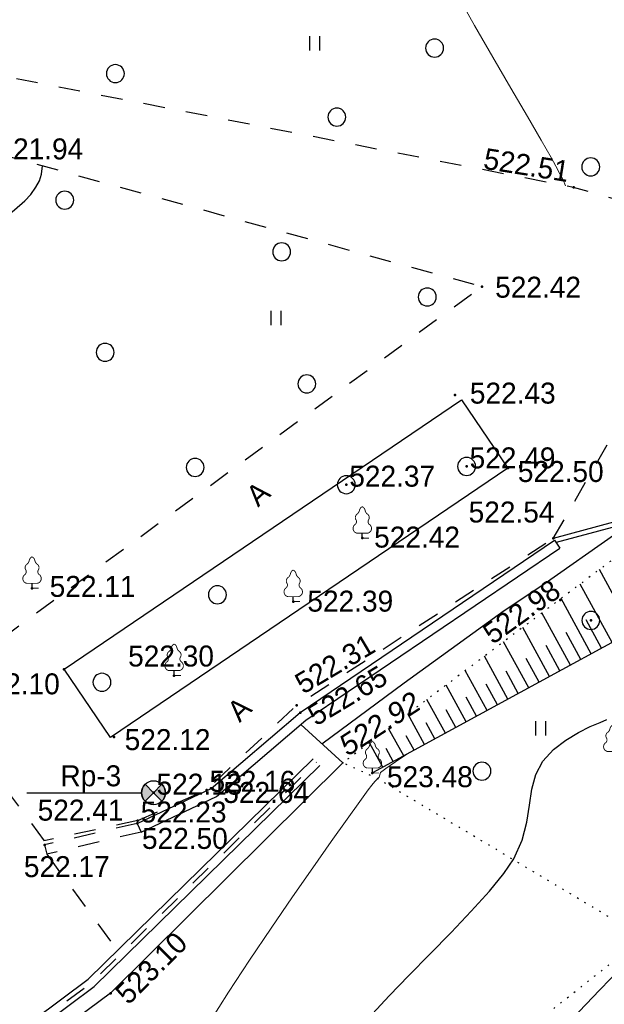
# Model space of a CAD drawing. Header units: millimetres. Extents: x -1999051 to 910003, y -179169 to 459591.
# Tile 370 of 656: x -1741334 to -1716956, y 22313 to 63400. Entities that reach past the tile are written whole.
import ezdxf

# ---------------------------------------------------------------- set-up
doc = ezdxf.new("R2010")
doc.units = ezdxf.units.MM
for name, pattern in [('Д_ТРОТ_ТРУБА', [3, 1.5, -1.5]), ('ДОРОГИ_СТРОЯЩ', [9, 8, -1]), ('Контура низ откосов  Штриховая 0.1-0.5 - - - - - - -', [0.6, 0.1, -0.5])]:
    doc.linetypes.add(name, pattern=pattern)
for name, color, linetype in [('(003) Пункты', 7, 'Continuous'), ('(004) Точки рельефа', 7, 'Continuous'), ('(004a) Точки рельефа (отк.)', 7, 'Continuous'), ('(007) Здания', 7, 'Continuous'), ('(022) Возд. Линии', 7, 'Continuous'), ('(025) Дорога', 7, 'Continuous'), ('(027) Гидрография', 7, 'Continuous'), ('(028) Гидротехн.', 7, 'Continuous'), ('(031) Горизонтали', 42, 'Continuous'), ('(035) Откосы', 7, 'Continuous'), ('(036) Растительность', 7, 'Continuous'), ('(038) Деревья', 7, 'Continuous'), ('(039) Земля', 7, 'Continuous')]:
    doc.layers.add(name, color=color, linetype=linetype)
doc.layers.add('(032) Горизонтали утолщенные', color=32, linetype='Continuous', lineweight=30)
doc.styles.add('BM-431', font='txt')
doc.styles.add('D-431', font='txt')
doc.styles.add('S', font='txtwr', dxfattribs={"oblique": 15})
doc.styles.get("Standard").update_dxf_attribs({"font": 'isocpeui.ttf'})
doc.linetypes.add('ПОДПОРНАЯ СТЕНКА', pattern='A,2,["V",Standard,S=1.2,R=0,X=0,Y=-1.2],0.2,["V",Standard,S=0.8,R=0,X=0,Y=-0.8],0.25,["V",Standard,S=0.3,R=0,X=0,Y=-0.3],0.25', length=2.7)

# ---------------------------------------------------------------- blocks, each defined once
blk = doc.blocks.new('d')
at = {"layer": '(038) Деревья'}
blk.add_ellipse((0, 0), major_axis=(0.265, 0.265), ratio=1, start_param=5.497787, end_param=11.780972, dxfattribs=at)
blk = doc.blocks.new('I04010')
for p, q in [((-0.412273, 0.007146), (-0.412273, 1.207146)), ((0.387727, 1.207146), (0.387727, 0.007146))]:
    blk.add_line(p, q)
blk = doc.blocks.new('d-flat-33-flat-1')
at = {"layer": '(038) Деревья'}
blk.add_ellipse((0, 0), major_axis=(0.265, 0.265), ratio=1, start_param=5.497787, end_param=11.780972, dxfattribs=at)
blk = doc.blocks.new('d-flat-32-flat-1')
at = {"layer": '(038) Деревья'}
blk.add_ellipse((0, 0), major_axis=(0.265, 0.265), ratio=1, start_param=5.497787, end_param=11.780972, dxfattribs=at)
blk = doc.blocks.new('d-flat-30-flat-1')
at = {"layer": '(038) Деревья'}
blk.add_ellipse((0, 0), major_axis=(0.265, 0.265), ratio=1, start_param=5.497787, end_param=11.780972, dxfattribs=at)
blk = doc.blocks.new('karagach-flat-24-flat-1')
at = {"layer": '(038) Деревья', "const_width": 0.0375}
for points in [[(0, 1.312, 0.246034), (-0.117, 1.159, 0.489079)], [(0, 1.312, -0.246034), (0.117, 1.159, -0.489079)], [(-0.208, 1.009, 0.430853), (-0.255, 0.753, 0.548276)], [(-0.208, 1.009, 0.181567), (-0.117, 1.159, 0.303004)], [(0.208, 1.009, -0.181567), (0.117, 1.159, -0.303004)], [(0.208, 1.009, -0.430853), (0.255, 0.753, -0.548276)], [(-0.315, 0.559, 0.626949), (-0.218, 0.206, 0.702465)], [(-0.315, 0.559, 0.383603), (-0.255, 0.753, 0.352912)], [(0.315, 0.559, -0.626949), (0.218, 0.206, -0.702465)], [(0.315, 0.559, -0.383603), (0.255, 0.753, -0.352912)]]:
    blk.add_lwpolyline(points, format="xyb", dxfattribs=at)
for points in [[(0, 0.206), (-0.218, 0.206)], [(0, 0), (0, 0.206)], [(0, 0.206), (0.218, 0.206)], [(0, 0), (0.281, 0)]]:
    blk.add_lwpolyline(points, dxfattribs=at)
at = {"layer": '(038) Деревья'}
blk.add_lwpolyline([(0, 0), (0, 0.206)], dxfattribs=at)
blk = doc.blocks.new('karagach-flat-23-flat-1')
at = {"layer": '(038) Деревья', "const_width": 0.0375}
for points in [[(0, 1.312, 0.246034), (-0.117, 1.159, 0.489079)], [(0, 1.312, -0.246034), (0.117, 1.159, -0.489079)], [(-0.208, 1.009, 0.430853), (-0.255, 0.753, 0.548276)], [(-0.208, 1.009, 0.181567), (-0.117, 1.159, 0.303004)], [(0.208, 1.009, -0.181567), (0.117, 1.159, -0.303004)], [(0.208, 1.009, -0.430853), (0.255, 0.753, -0.548276)], [(-0.315, 0.559, 0.626949), (-0.218, 0.206, 0.702465)], [(-0.315, 0.559, 0.383603), (-0.255, 0.753, 0.352912)], [(0.315, 0.559, -0.626949), (0.218, 0.206, -0.702465)], [(0.315, 0.559, -0.383603), (0.255, 0.753, -0.352912)]]:
    blk.add_lwpolyline(points, format="xyb", dxfattribs=at)
for points in [[(0, 0.206), (-0.218, 0.206)], [(0, 0), (0, 0.206)], [(0, 0.206), (0.218, 0.206)], [(0, 0), (0.281, 0)]]:
    blk.add_lwpolyline(points, dxfattribs=at)
at = {"layer": '(038) Деревья'}
blk.add_lwpolyline([(0, 0), (0, 0.206)], dxfattribs=at)
blk = doc.blocks.new('karagach-flat-22-flat-1')
at = {"layer": '(038) Деревья', "const_width": 0.0375}
for points in [[(0, 1.312, 0.246034), (-0.117, 1.159, 0.489079)], [(0, 1.312, -0.246034), (0.117, 1.159, -0.489079)], [(-0.208, 1.009, 0.430853), (-0.255, 0.753, 0.548276)], [(-0.208, 1.009, 0.181567), (-0.117, 1.159, 0.303004)], [(0.208, 1.009, -0.181567), (0.117, 1.159, -0.303004)], [(0.208, 1.009, -0.430853), (0.255, 0.753, -0.548276)], [(-0.315, 0.559, 0.626949), (-0.218, 0.206, 0.702465)], [(-0.315, 0.559, 0.383603), (-0.255, 0.753, 0.352912)], [(0.315, 0.559, -0.626949), (0.218, 0.206, -0.702465)], [(0.315, 0.559, -0.383603), (0.255, 0.753, -0.352912)]]:
    blk.add_lwpolyline(points, format="xyb", dxfattribs=at)
for points in [[(0, 0.206), (-0.218, 0.206)], [(0, 0), (0, 0.206)], [(0, 0.206), (0.218, 0.206)], [(0, 0), (0.281, 0)]]:
    blk.add_lwpolyline(points, dxfattribs=at)
at = {"layer": '(038) Деревья'}
blk.add_lwpolyline([(0, 0), (0, 0.206)], dxfattribs=at)
blk = doc.blocks.new('karagach-flat-21-flat-1')
at = {"layer": '(038) Деревья', "const_width": 0.0375}
for points in [[(0, 1.312, 0.246034), (-0.117, 1.159, 0.489079)], [(0, 1.312, -0.246034), (0.117, 1.159, -0.489079)], [(-0.208, 1.009, 0.430853), (-0.255, 0.753, 0.548276)], [(-0.208, 1.009, 0.181567), (-0.117, 1.159, 0.303004)], [(0.208, 1.009, -0.181567), (0.117, 1.159, -0.303004)], [(0.208, 1.009, -0.430853), (0.255, 0.753, -0.548276)], [(-0.315, 0.559, 0.626949), (-0.218, 0.206, 0.702465)], [(-0.315, 0.559, 0.383603), (-0.255, 0.753, 0.352912)], [(0.315, 0.559, -0.626949), (0.218, 0.206, -0.702465)], [(0.315, 0.559, -0.383603), (0.255, 0.753, -0.352912)]]:
    blk.add_lwpolyline(points, format="xyb", dxfattribs=at)
for points in [[(0, 0.206), (-0.218, 0.206)], [(0, 0), (0, 0.206)], [(0, 0.206), (0.218, 0.206)], [(0, 0), (0.281, 0)]]:
    blk.add_lwpolyline(points, dxfattribs=at)
at = {"layer": '(038) Деревья'}
blk.add_lwpolyline([(0, 0), (0, 0.206)], dxfattribs=at)
blk = doc.blocks.new('karagach-flat-16-flat-1-flat-1')
at = {"layer": '(038) Деревья', "const_width": 0.0375}
for points in [[(0, 1.312, 0.246034), (-0.117, 1.159, 0.489079)], [(0, 1.312, -0.246034), (0.117, 1.159, -0.489079)], [(-0.208, 1.009, 0.430853), (-0.255, 0.753, 0.548276)], [(-0.208, 1.009, 0.181567), (-0.117, 1.159, 0.303004)], [(0.208, 1.009, -0.181567), (0.117, 1.159, -0.303004)], [(0.208, 1.009, -0.430853), (0.255, 0.753, -0.548276)], [(-0.315, 0.559, 0.626949), (-0.218, 0.206, 0.702465)], [(-0.315, 0.559, 0.383603), (-0.255, 0.753, 0.352912)], [(0.315, 0.559, -0.626949), (0.218, 0.206, -0.702465)], [(0.315, 0.559, -0.383603), (0.255, 0.753, -0.352912)]]:
    blk.add_lwpolyline(points, format="xyb", dxfattribs=at)
for points in [[(0, 0.206), (-0.218, 0.206)], [(0, 0), (0, 0.206)], [(0, 0.206), (0.218, 0.206)], [(0, 0), (0.281, 0)]]:
    blk.add_lwpolyline(points, dxfattribs=at)
at = {"layer": '(038) Деревья'}
blk.add_lwpolyline([(0, 0), (0, 0.206)], dxfattribs=at)
blk = doc.blocks.new('karagach-flat-17-flat-1-flat-1')
at = {"layer": '(038) Деревья', "const_width": 0.0375}
for points in [[(0, 1.312, 0.246034), (-0.117, 1.159, 0.489079)], [(0, 1.312, -0.246034), (0.117, 1.159, -0.489079)], [(-0.208, 1.009, 0.430853), (-0.255, 0.753, 0.548276)], [(-0.208, 1.009, 0.181567), (-0.117, 1.159, 0.303004)], [(0.208, 1.009, -0.181567), (0.117, 1.159, -0.303004)], [(0.208, 1.009, -0.430853), (0.255, 0.753, -0.548276)], [(-0.315, 0.559, 0.626949), (-0.218, 0.206, 0.702465)], [(-0.315, 0.559, 0.383603), (-0.255, 0.753, 0.352912)], [(0.315, 0.559, -0.626949), (0.218, 0.206, -0.702465)], [(0.315, 0.559, -0.383603), (0.255, 0.753, -0.352912)]]:
    blk.add_lwpolyline(points, format="xyb", dxfattribs=at)
for points in [[(0, 0.206), (-0.218, 0.206)], [(0, 0), (0, 0.206)], [(0, 0.206), (0.218, 0.206)], [(0, 0), (0.281, 0)]]:
    blk.add_lwpolyline(points, dxfattribs=at)
at = {"layer": '(038) Деревья'}
blk.add_lwpolyline([(0, 0), (0, 0.206)], dxfattribs=at)
blk = doc.blocks.new('I00110-flat-2-flat-1-flat-1')
h = blk.add_hatch(color=7)
edge = h.paths.add_edge_path()
edge.add_line((0, 0), (0.354, -0.354))
edge.add_arc((0, 0), 0.5, 315, 405)
edge.add_line((0.354, 0.354), (0, 0))
edge = h.paths.add_edge_path()
edge.add_line((0, 0), (-0.354, 0.354))
edge.add_arc((0, 0), 0.5, 135, 225)
edge.add_line((-0.354, -0.354), (0, 0))
at = {"layer": '(003) Пункты'}
blk.add_circle((0, 0), 0.5, dxfattribs=at)
at = {"color": 7}
for points in [[(0, 0), (-0.354, 0.354, 0.414214), (-0.354, -0.354)], [(0, 0), (0.354, -0.354, 0.414214), (0.354, 0.354)]]:
    blk.add_lwpolyline(points, format="xyb", close=True, dxfattribs=at)
blk.add_lwpolyline([(0.008, 0), (0.008, 0)], dxfattribs=at)
at = {"color": 4, "linetype": 'Continuous', "style": 'S', "oblique": 15}
blk.add_attdef('G', (0.692, 0.111), '', height=1, dxfattribs=at)
at = {"color": 4, "style": 'S', "oblique": 15}
blk.add_attdef('Z', (0.738, -1.15), '', height=1, dxfattribs=at)
blk = doc.blocks.new('A$C05d28b1e')
at = {"layer": '(003) Пункты', "ltscale": 600}
blk.add_line((40852, 32273), (45634, 32273), dxfattribs=at)
at = {"layer": '(003) Пункты'}
blk.add_point((54029, 33528), dxfattribs=at)
at = {"layer": '(004) Точки рельефа', "color": 7, "linetype": 'ByBlock', "lineweight": -2}
for p in [(63649, 57538), (59831, 53401), (58708, 48870), (60910, 45827), (54838, 42902), (41067, 40811), (63098, 40319), (51959, 40256), (42404, 37430), (46992, 37170), (52105, 35930), (52248, 35626), (44490, 34600), (55260, 33104), (46132, 32279), (48536, 32456), (45452, 31001), (41591, 30099), (44345, 23912)]:
    blk.add_point(p, dxfattribs=at)
at = {"layer": '(004a) Точки рельефа (отк.)', "color": 7, "linetype": 'ByBlock', "lineweight": -2}
for p in [(59188, 45895), (54171, 45133), (62803, 42892), (64369, 39468), (48342, 32399), (45473, 31118)]:
    blk.add_point(p, dxfattribs=at)
at = {"layer": '(007) Здания', "linetype": 'Д_ТРОТ_ТРУБА', "ltscale": 600}
for points in [[(45452, 31001), (41591, 30099)], [(45623, 30639), (41682, 29709)], [(41591, 30099), (41683, 29710)]]:
    blk.add_lwpolyline(points, dxfattribs=at)
at = {"layer": '(025) Дорога', "linetype": 'Д_ТРОТ_ТРУБА', "ltscale": 600, "flags": 128}
for points in [[(96975, 76152), (91663, 70018), (77743, 60511), (77407, 60141), (71543, 56980), (67628, 56398), (63649, 57538), (35933, 62943), (-1136, 71955), (-2270, 72968), (-11178, 84489), (-11295, 84899), (-11231, 85387), (2620, 97018), (30185, 117380)], [(-2596, 13263), (-3144, 13637), (-13462, 28471), (-17211, 34931), (-24202, 51467), (-24593, 54534), (-22584, 57991), (-18196, 60973), (-5102, 68075), (38937, 59146), (59831, 53401), (40293, 39065), (36909, 36534)], [(62803, 42892), (65211, 47072), (68013, 47083), (68734, 48861), (71845, 48861)], [(45473, 31118), (48342, 32399), (52105, 35930), (62803, 42892)], [(41591, 30273), (36909, 36534)], [(45473, 31118), (41554, 30265)], [(41683, 29710), (44627, 25696)]]:
    blk.add_lwpolyline(points, dxfattribs=at)
at = {"layer": '(025) Дорога', "ltscale": 600}
blk.add_lwpolyline([(42404, 37430), (58981, 48671), (60910, 45827), (44333, 34586)], close=True, dxfattribs=at)
for points in [[(72802, 47356), (69837, 47209), (68929, 45342), (66001, 45285), (65319, 43564), (62803, 42892)], [(72930, 47162), (69965, 47015), (69055, 45144), (66138, 45088), (65468, 43397), (62920, 42716)]]:
    blk.add_lwpolyline(points, dxfattribs=at)
at = {"layer": '(027) Гидрография', "color": 3, "ltscale": 600}
blk.add_lwpolyline([(53151, 34325), (56587, 36865), (60759, 39877), (62323, 40927), (65453, 43121), (67621, 44421), (69470, 45157), (74372, 47777), (77130, 49202), (78859, 49935), (80487, 50864), (81003, 51128)], dxfattribs=at)
at = {"layer": '(028) Гидротехн.', "ltscale": 600}
for points in [[(18749, 7396), (24490, 11379), (29877, 14402), (43402, 24495), (52791, 33697)], [(18977, 7068), (24703, 11039), (30096, 14066), (43663, 24191), (53071, 33411)]]:
    blk.add_lwpolyline(points, dxfattribs=at)
at = {"layer": '(028) Гидротехн.', "color": 3, "linetype": 'Д_ТРОТ_ТРУБА', "ltscale": 600, "flags": 128}
blk.add_lwpolyline([(18863, 7232), (24596, 11209), (29987, 14234), (43533, 24343), (52931, 33554)], dxfattribs=at)
at = {"layer": '(031) Горизонтали', "color": 42, "linetype": 'Continuous', "lineweight": 0, "ltscale": 600}
for points in [[(63311, 57604), (63217, 57848), (63079, 58106), (62911, 58431), (62713, 58790), (62299, 59504), (61722, 60493), (61031, 61676), (60280, 62971), (59520, 64297), (58802, 65573)], [(63608, 22859), (64733, 24033), (65643, 24983)], [(48448, 22672), (49265, 23961), (50139, 25294), (51036, 26630), (51925, 27928), (52771, 29146), (53543, 30242), (54209, 31177), (54734, 31908), (55087, 32395), (55234, 32595), (55363, 32743), (55478, 32860), (55541, 32933), (55568, 33032), (55599, 33127), (55819, 33284), (56406, 33689), (56687, 33881)]]:
    blk.add_lwpolyline(points, dxfattribs=at)
at = {"layer": '(032) Горизонтали утолщенные', "color": 32, "linetype": 'Continuous', "lineweight": 30, "ltscale": 600}
for points in [[(55258, 23049), (55963, 23807), (56778, 24651), (57655, 25545), (58541, 26453), (59385, 27340), (60137, 28170), (60746, 28908), (61161, 29518), (61510, 30303), (61700, 31051), (61808, 31758), (61907, 32421), (62070, 33033), (62372, 33593), (62818, 34078), (63328, 34477), (63854, 34795), (64347, 35039), (64757, 35215), (65037, 35330)], [(34041, 50877), (34280, 51121), (35250, 52096), (36089, 52928), (36745, 53561), (37536, 54280), (38329, 54960), (39085, 55584), (39768, 56138), (40342, 56608), (40769, 56979), (41013, 57237), (41226, 57542), (41377, 57809), (41468, 58091), (41500, 58441)]]:
    blk.add_lwpolyline(points, dxfattribs=at)
at = {"layer": '(035) Откосы', "ltscale": 600}
for p, q in [((66124, 39021), (64725, 41588)), ((65254, 38548), (63926, 40986)), ((64385, 38074), (63127, 40384)), ((63516, 37601), (62328, 39782)), ((64820, 38311), (64173, 39498)), ((62647, 37127), (61529, 39180)), ((63951, 37838), (63339, 38960)), ((61778, 36654), (60730, 38578)), ((63082, 37364), (62505, 38423)), ((60909, 36181), (59931, 37976)), ((62213, 36891), (61671, 37885)), ((60040, 35707), (59132, 37374)), ((61344, 36417), (60837, 37347)), ((59171, 35234), (58333, 36772)), ((60474, 35944), (60003, 36809)), ((58302, 34761), (57534, 36170)), ((59605, 35471), (59169, 36272)), ((57433, 34287), (56735, 35568)), ((58736, 34997), (58335, 35734)), ((56564, 33814), (55937, 34965)), ((57867, 34524), (57501, 35196)), ((56998, 34051), (56667, 34659)), ((55695, 33341), (55138, 34363)), ((56129, 33577), (55833, 34121))]:
    blk.add_line(p, q, dxfattribs=at)
at = {"layer": '(035) Откосы', "linetype": 'Контура низ откосов  Штриховая 0.1-0.5 - - - - - - -', "ltscale": 600}
blk.add_lwpolyline([(85552, 56047), (82218, 50239), (67213, 43463), (54029, 33528)], dxfattribs=at)
at = {"layer": '(035) Откосы', "ltscale": 600}
blk.add_lwpolyline([(85552, 56047), (83873, 49879), (72794, 42654), (55260, 33104)], dxfattribs=at)
at = {"layer": '(035) Откосы', "ltscale": 600, "flags": 128}
for points in [[(45452, 31001), (48536, 32456), (52248, 35626), (62853, 42816)], [(62853, 42816), (63077, 42484)], [(45452, 31001), (45623, 30639)]]:
    blk.add_lwpolyline(points, dxfattribs=at)
at = {"layer": '(035) Откосы', "linetype": 'ПОДПОРНАЯ СТЕНКА', "ltscale": 600, "flags": 128}
for points in [[(45623, 30639), (48755, 32117), (52491, 35307), (63077, 42484)], [(52273, 35121), (54029, 33528), (44345, 23912), (30550, 13678), (19304, 6618), (18092, 8284)]]:
    blk.add_lwpolyline(points, dxfattribs=at)
at = {"layer": '(039) Земля', "linetype": 'Контура низ откосов  Штриховая 0.1-0.5 - - - - - - -', "ltscale": 600, "flags": 128}
blk.add_lwpolyline([(32919, -434), (66557, 26239), (55525, 32839), (54029, 33528)], dxfattribs=at)
at = {"layer": '(022) Возд. Линии', "xscale": 1000, "yscale": 1000, "zscale": 1000}
for name, p in [('d-flat-33-flat-1', (59188, 45895)), ('d-flat-32-flat-1', (54171, 45133)), ('karagach-flat-21-flat-1', (54838, 42902)), ('karagach-flat-24-flat-1', (41067, 40811)), ('karagach-flat-22-flat-1', (51959, 40256)), ('d-flat-30-flat-1', (64369, 39468)), ('karagach-flat-23-flat-1', (46992, 37170)), ('karagach-flat-16-flat-1-flat-1', (65285, 33793)), ('karagach-flat-17-flat-1-flat-1', (55260, 33104)), ('I00110-flat-2-flat-1-flat-1', (46132, 32279))]:
    blk.add_blockref(name, p, dxfattribs=at)
at = {"layer": '(036) Растительность', "linetype": 'Continuous', "xscale": 500, "yscale": 500, "zscale": 500}
for p in [(52861, 63241), (51241, 51788), (62281, 34658)]:
    blk.add_blockref('I04010', p, dxfattribs=at)
at = {"layer": '(038) Деревья', "linetype": 'Continuous', "xscale": 1000, "yscale": 1000, "zscale": 1000}
for p in [(57854, 63352), (44541, 62286), (53777, 60473), (64365, 58395), (42430, 57007), (51476, 54850), (57546, 52965), (44115, 50656), (52525, 49338), (47869, 45854), (48796, 40541), (43982, 36887), (59827, 33180)]:
    blk.add_blockref('d', p, dxfattribs=at)
at = {"layer": '(003) Пункты', "style": 'D-431'}
for s, p in [('Rp-3', (42250, 32548)), ('522.41', (41302, 31114))]:
    blk.add_text(s, height=875, dxfattribs=at).set_placement(p)
at = {"layer": '(004) Точки рельефа', "linetype": 'ByBlock', "char_height": 875, "attachment_point": 4, "style": 'D-431'}
for s, insert in [('521.94', (39624, 59138)), ('522.42', (60379, 53367)), ('522.43', (59323, 48948)), ('522.50', (61325, 45677)), ('522.42', (55332, 42940)), ('522.11', (41803, 40883)), ('522.39', (52549, 40267)), ('522.30', (45074, 37976)), ('522.10', (38645, 36816)), ('522.12', (44930, 34489)), ('523.48', (55868, 32941)), ('522.64', (49042, 32283)), ('522.50', (45651, 30366)), ('522.17', (40725, 29189))]:
    blk.add_mtext(s, dxfattribs=dict(at, insert=insert))
for s, insert, rotation in [('522.51', (59920, 58749), 350.9483), ('522.98', (60028, 38793), 35.6021), ('522.31', (52157, 36740), 30.6791), ('522.65', (52686, 35408), 31.0293), ('{\\fArial|b0|i1|c204|p32;522.92}', (53993, 34140), 33.0231), ('523.10', (44779, 23699), 44.9689)]:
    blk.add_mtext(s, dxfattribs=dict(at, insert=insert, rotation=rotation))
at = {"layer": '(004a) Точки рельефа (отк.)', "linetype": 'ByBlock', "char_height": 875, "attachment_point": 4, "style": 'D-431'}
for s, insert in [('522.49', (59313, 46245)), ('522.37', (54296, 45483)), ('522.54', (59273, 43986)), ('522.16', (48467, 32749)), ('522.13', (46257, 32629)), ('522.23', (45598, 31468))]:
    blk.add_mtext(s, dxfattribs=dict(at, insert=insert))
at = {"layer": '(025) Дорога', "linetype": 'ДОРОГИ_СТРОЯЩ', "style": 'BM-431'}
for rotation, p in [(42.1067, (50492, 44171)), (43.657, (49724, 35181))]:
    blk.add_text('A', height=875, rotation=rotation, dxfattribs=at).set_placement(p)

msp = doc.modelspace()

# ---------------------------------------------------------------- block references
at = {"color": 5, "lineweight": 50}
msp.add_blockref('A$C05d28b1e', (-1781886.09, -1136.91), dxfattribs=at)

doc.saveas('drawing.dxf')
